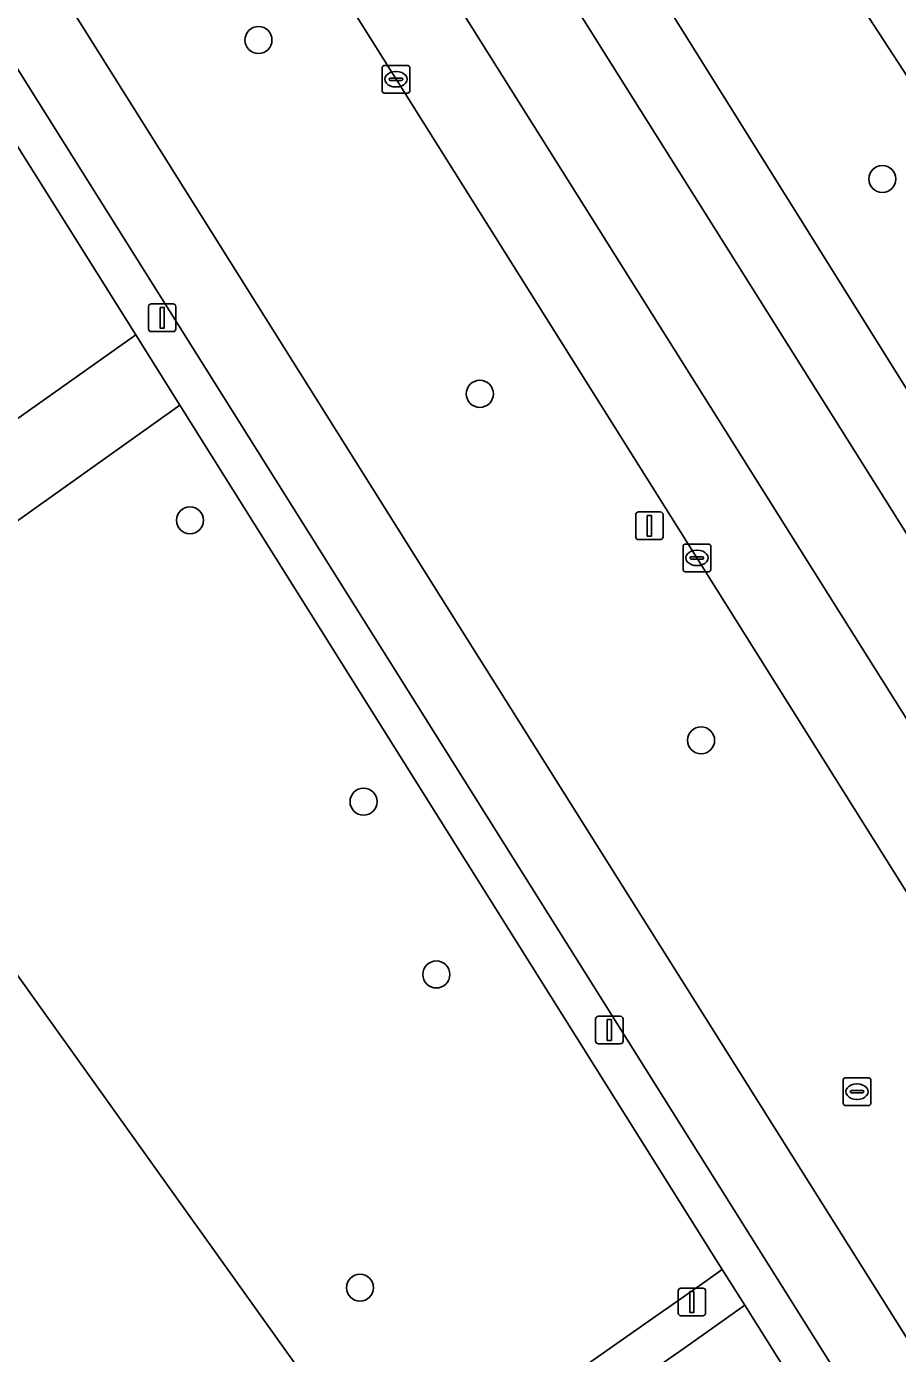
# Model space of a CAD drawing. Extents: x 159352 to 160617, y 385888 to 387323.
# Drawn here: x 160188.29 to 160219.79, y 387039.86 to 387087.87 of the extents above; entities that cross this region are included whole.
import ezdxf

# ---------------------------------------------------------------- set-up
doc = ezdxf.new("R2010")
doc.units = 0
for name, color, linetype in [('IMGEO_Berm_groen', 7, 'Continuous'), ('IMGEO_Boom', 7, 'Continuous'), ('IMGEO_Fietspad_gesloten', 7, 'Continuous'), ('IMGEO_Groenvoorziening', 7, 'Continuous'), ('IMGEO_Kolk', 7, 'Continuous'), ('IMGEO_Lichtmast', 7, 'Continuous'), ('IMGEO_OVBaan_gesloten', 7, 'Continuous'), ('IMGEO_Rijbaan_regionaal_gesloten', 7, 'Continuous'), ('IMGEO_Rioolput', 7, 'Continuous'), ('IMGEO_Voetpad_open', 7, 'Continuous')]:
    doc.layers.add(name, color=color, linetype=linetype)

msp = doc.modelspace()

# ---------------------------------------------------------------- linework, layer by layer
at = {"layer": 'IMGEO_Berm_groen'}
for points in [[(160074.769, 387300.977), (160089.964, 387276.862), (160133.251, 387207.891), (160169.143, 387150.659), (160219.331, 387070.791), (160260.731, 387004.898), (160265.141, 386997.883), (160267.754, 386993.765), (160272.043, 386986.848), (160276.83, 386979.273), (160293.588, 386952.623)], [(160061.354, 387292.644), (160063.17, 387289.774), (160066.811, 387283.933), (160066.963, 387283.69), (160076.235, 387268.952), (160076.381, 387268.72), (160087.304, 387251.405), (160092.639, 387242.947), (160097.876, 387234.64), (160105.041, 387223.274), (160114.358, 387208.818), (160165.191, 387127.841), (160170.83, 387118.868), (160182.845, 387099.748), (160203.016, 387067.649), (160214.358, 387049.6), (160225.591, 387031.723), (160236.977, 387013.604), (160245.966, 386999.301), (160263.313, 386971.696), (160298.755, 386915.152)], [(160201.655, 387085.964), (160191.318, 387102.426), (160179.898, 387120.552), (160170.065, 387136.222), (160159.188, 387153.531), (160137.989, 387187.277), (160133.085, 387195.078)], [(160276.06, 386967.413), (160265.067, 386984.929), (160255.413, 387000.286), (160244.559, 387017.562), (160233.187, 387035.73), (160221.787, 387053.905), (160212.542, 387068.644), (160201.655, 387085.964)]]:
    msp.add_lwpolyline(points, dxfattribs=at)
msp.add_lwpolyline([(160211.452, 387099.432), (160251.528, 387037.888), (160245.555, 387034.087), (160206.551, 387096.473)], close=True, dxfattribs=at)
at = {"layer": 'IMGEO_Boom'}
for centre in [(160196.68, 387087.381), (160219.248, 387082.356), (160204.687, 387074.58), (160194.204, 387070.004), (160212.691, 387062.044), (160200.481, 387059.822), (160203.115, 387053.57), (160200.352, 387042.235)]:
    msp.add_circle(centre, 0.489, dxfattribs=at)
at = {"layer": 'IMGEO_Fietspad_gesloten'}
for points in [[(160298.755, 386915.152), (160263.313, 386971.696), (160245.966, 386999.301), (160236.977, 387013.604), (160225.591, 387031.723), (160214.358, 387049.6), (160203.016, 387067.649), (160182.845, 387099.748), (160170.83, 387118.868), (160165.191, 387127.841), (160114.358, 387208.818), (160105.041, 387223.274), (160097.876, 387234.64), (160092.639, 387242.947), (160087.304, 387251.405), (160076.381, 387268.72), (160076.235, 387268.952), (160066.963, 387283.69), (160066.811, 387283.933), (160063.17, 387289.774), (160061.354, 387292.644), (160059.591, 387295.491), (160055.426, 387293.381)], [(160059.646, 387289.834), (160059.735, 387289.888), (160073.984, 387267.224), (160090.197, 387241.473), (160102.688, 387221.699), (160111.944, 387207.355), (160162.997, 387126.094), (160168.72, 387116.98), (160180.729, 387097.854), (160243.818, 386997.378), (160260.746, 386970.418), (160299.01, 386909.452)]]:
    msp.add_lwpolyline(points, dxfattribs=at)
at = {"layer": 'IMGEO_Groenvoorziening'}
for points in [[(160122.428, 387175.996), (160108.833, 387166.419), (160119.179, 387151.703), (160122.737, 387154.222), (160121.51, 387155.932), (160125.434, 387158.692), (160127.774, 387155.373), (160127.947, 387155.128), (160148.834, 387125.608), (160159.538, 387110.302), (160159.711, 387110.057), (160162.066, 387106.717), (160158.175, 387103.98), (160156.964, 387105.693), (160152.299, 387102.397), (160177.924, 387066.566), (160192.245, 387076.712), (160160.899, 387126.68), (160127.555, 387179.648)], [(160211.452, 387099.432), (160206.551, 387096.473), (160245.555, 387034.087), (160251.528, 387037.888)], [(160193.836, 387074.175), (160180.537, 387064.7), (160187.603, 387054.647), (160187.309, 387054.44), (160201.54, 387034.534), (160211.3, 387041.373), (160211.523, 387041.53), (160212.864, 387042.476), (160213.459, 387042.895)]]:
    msp.add_lwpolyline(points, close=True, dxfattribs=at)
for points in [[(160197.745, 387038.153), (160198.103, 387038.392), (160200.935, 387034.31), (160201.038, 387034.18), (160201.54, 387034.534), (160187.309, 387054.44), (160176.39, 387046.736), (160177.502, 387045.102), (160173.557, 387042.352), (160172.438, 387043.946), (160161.109, 387035.936), (160162.2, 387034.339), (160158.241, 387031.547), (160157.15, 387033.144), (160146.063, 387025.301), (160147.197, 387023.742), (160143.238, 387020.945), (160142.135, 387022.531), (160135.848, 387018.11), (160146.971, 387002.384), (160150.557, 387004.883), (160170.858, 387019.195)], [(160234.625, 387009.151), (160214.268, 387041.603), (160212.113, 387040.07), (160202.214, 387033.155), (160202.989, 387032.062), (160210.012, 387022.158), (160178.592, 387000), (160162.24, 386988.468), (160158.586, 386985.897), (160169.928, 386969.833)]]:
    msp.add_lwpolyline(points, dxfattribs=at)
at = {"layer": 'IMGEO_Kolk'}
for p, q in [((160201.154, 387085.538), (160201.154, 387086.39)), ((160201.229, 387086.464), (160202.081, 387086.464)), ((160202.155, 387086.39), (160202.155, 387085.538)), ((160201.413, 387085.958), (160201.413, 387085.97)), ((160201.851, 387085.921), (160201.453, 387085.921)), ((160201.456, 387086.007), (160201.854, 387086.007)), ((160201.642, 387086.244), (160201.667, 387086.244)), ((160201.897, 387085.97), (160201.897, 387085.958)), ((160202.081, 387085.464), (160201.229, 387085.464)), ((160201.665, 387085.684), (160201.64, 387085.684)), ((160212.041, 387068.218), (160212.041, 387069.07)), ((160212.116, 387069.144), (160212.968, 387069.144)), ((160213.042, 387069.07), (160213.042, 387068.218)), ((160212.3, 387068.638), (160212.3, 387068.65)), ((160212.738, 387068.601), (160212.34, 387068.601)), ((160212.343, 387068.687), (160212.741, 387068.687)), ((160212.529, 387068.924), (160212.554, 387068.924)), ((160212.784, 387068.65), (160212.784, 387068.638)), ((160212.968, 387068.144), (160212.116, 387068.144)), ((160212.552, 387068.364), (160212.527, 387068.364))]:
    msp.add_line(p, q, dxfattribs=at)
for points in [[(160201.154, 387085.538), (160201.154, 387086.39)], [(160201.229, 387086.464), (160202.081, 387086.464)], [(160202.155, 387086.39), (160202.155, 387085.538)], [(160202.081, 387085.464), (160201.229, 387085.464)], [(160212.041, 387068.218), (160212.041, 387069.07)], [(160212.116, 387069.144), (160212.968, 387069.144)], [(160213.042, 387069.07), (160213.042, 387068.218)], [(160212.968, 387068.144), (160212.116, 387068.144)]]:
    msp.add_lwpolyline(points, dxfattribs=at)
for centre, radius, start, end in [((160201.231, 387086.388), 0.0765, 91.552, 178.448), ((160201.231, 387086.388), 0.0765, 91.552, 178.448), ((160202.079, 387086.388), 0.0765, 1.552, 88.448), ((160202.079, 387086.388), 0.0765, 1.552, 88.448), ((160201.453, 387085.967), 0.0403, 85.8775, 175.7526), ((160201.45, 387085.957), 0.0366, 178.938, 274.7102), ((160201.854, 387085.964), 0.043, 264.8664, 352.4533), ((160201.858, 387085.969), 0.0386, 1.7309, 96.639), ((160201.231, 387085.54), 0.0765, 181.552, 268.448), ((160201.231, 387085.54), 0.0765, 181.552, 268.448), ((160202.079, 387085.54), 0.0765, 271.552, 358.448), ((160202.079, 387085.54), 0.0765, 271.552, 358.448), ((160212.118, 387069.068), 0.0765, 91.552, 178.448), ((160212.118, 387069.068), 0.0765, 91.552, 178.448), ((160212.966, 387069.068), 0.0765, 1.552, 88.448), ((160212.966, 387069.068), 0.0765, 1.552, 88.448), ((160212.34, 387068.647), 0.0403, 85.8775, 175.7526), ((160212.337, 387068.637), 0.0366, 178.938, 274.7102), ((160212.741, 387068.644), 0.043, 264.8664, 352.4533), ((160212.745, 387068.649), 0.0386, 1.7309, 96.639), ((160212.118, 387068.22), 0.0765, 181.552, 268.448), ((160212.118, 387068.22), 0.0765, 181.552, 268.448), ((160212.966, 387068.22), 0.0765, 271.552, 358.448), ((160212.966, 387068.22), 0.0765, 271.552, 358.448)]:
    msp.add_arc(centre, radius, start, end, dxfattribs=at)
for centre, major_axis, ratio, start_param, end_param in [((160201.641, 387085.964), (-0.387, 0.002), 0.722429, 4.712389, 7.853982), ((160201.666, 387085.964), (-0.39, 0.002), 0.717154, 1.570796, 4.712389), ((160212.528, 387068.644), (-0.387, 0.002), 0.722429, 4.712389, 7.853982), ((160212.553, 387068.644), (-0.39, 0.002), 0.717154, 1.570796, 4.712389)]:
    msp.add_ellipse(centre, major_axis=major_axis, ratio=ratio, start_param=start_param, end_param=end_param, dxfattribs=at)
at = {"layer": 'IMGEO_Lichtmast'}
for p, q in [((160192.702, 387076.934), (160192.702, 387077.734)), ((160192.702, 387077.734), (160192.702, 387076.934)), ((160192.802, 387077.834), (160193.592, 387077.834)), ((160193.592, 387077.834), (160192.802, 387077.834)), ((160193.692, 387077.734), (160193.692, 387076.934)), ((160193.692, 387076.934), (160193.692, 387077.734)), ((160193.592, 387076.834), (160192.802, 387076.834)), ((160192.802, 387076.834), (160193.592, 387076.834)), ((160210.326, 387069.407), (160210.326, 387070.207)), ((160210.326, 387070.207), (160210.326, 387069.407)), ((160210.426, 387070.307), (160211.216, 387070.307)), ((160211.216, 387070.307), (160210.426, 387070.307)), ((160211.316, 387070.207), (160211.316, 387069.407)), ((160211.316, 387069.407), (160211.316, 387070.207)), ((160211.216, 387069.307), (160210.426, 387069.307)), ((160210.426, 387069.307), (160211.216, 387069.307)), ((160208.877, 387051.16), (160208.877, 387051.96)), ((160208.877, 387051.96), (160208.877, 387051.16)), ((160208.977, 387052.06), (160209.767, 387052.06)), ((160209.767, 387052.06), (160208.977, 387052.06)), ((160209.867, 387051.96), (160209.867, 387051.16)), ((160209.867, 387051.16), (160209.867, 387051.96)), ((160209.767, 387051.06), (160208.977, 387051.06)), ((160208.977, 387051.06), (160209.767, 387051.06)), ((160211.963, 387042.219), (160212.753, 387042.219)), ((160212.753, 387042.219), (160211.963, 387042.219)), ((160211.863, 387041.319), (160211.863, 387042.119)), ((160211.863, 387042.119), (160211.863, 387041.319)), ((160212.853, 387042.119), (160212.853, 387041.319)), ((160212.853, 387041.319), (160212.853, 387042.119)), ((160212.753, 387041.219), (160211.963, 387041.219)), ((160211.963, 387041.219), (160212.753, 387041.219))]:
    msp.add_line(p, q, dxfattribs=at)
for points in [[(160193.122, 387077.709), (160193.272, 387077.709), (160193.272, 387076.959), (160193.122, 387076.959), (160193.122, 387077.709)], [(160210.746, 387070.182), (160210.896, 387070.182), (160210.896, 387069.432), (160210.746, 387069.432), (160210.746, 387070.182)], [(160209.297, 387051.935), (160209.447, 387051.935), (160209.447, 387051.185), (160209.297, 387051.185), (160209.297, 387051.935)], [(160212.283, 387042.094), (160212.433, 387042.094), (160212.433, 387041.344), (160212.283, 387041.344), (160212.283, 387042.094)]]:
    msp.add_lwpolyline(points, dxfattribs=at)
for centre, start, end in [((160192.802, 387077.734), 90, 180), ((160192.802, 387077.734), 90, 180), ((160193.592, 387077.734), 0, 90), ((160193.592, 387077.734), 360, 90), ((160192.802, 387076.934), 180, 270), ((160192.802, 387076.934), 180, 270), ((160193.592, 387076.934), 270, 0), ((160193.592, 387076.934), 270, 0), ((160210.426, 387070.207), 90, 180), ((160210.426, 387070.207), 90, 180), ((160211.216, 387070.207), 0, 90), ((160211.216, 387070.207), 360, 90), ((160210.426, 387069.407), 180, 270), ((160210.426, 387069.407), 180, 270), ((160211.216, 387069.407), 270, 0), ((160211.216, 387069.407), 270, 0), ((160208.977, 387051.96), 90, 180), ((160208.977, 387051.96), 90, 180), ((160209.767, 387051.96), 0, 90), ((160209.767, 387051.96), 360, 90), ((160208.977, 387051.16), 180, 270), ((160208.977, 387051.16), 180, 270), ((160209.767, 387051.16), 270, 0), ((160209.767, 387051.16), 270, 0), ((160211.963, 387042.119), 90, 180), ((160211.963, 387042.119), 90, 180), ((160212.753, 387042.119), 0, 90), ((160212.753, 387042.119), 360, 90), ((160211.963, 387041.319), 180, 270), ((160211.963, 387041.319), 180, 270), ((160212.753, 387041.319), 270, 0), ((160212.753, 387041.319), 270, 0)]:
    msp.add_arc(centre, 0.1, start, end, dxfattribs=at)
at = {"layer": 'IMGEO_OVBaan_gesloten'}
for points in [[(160169.143, 387150.659), (160133.251, 387207.891), (160089.964, 387276.862), (160074.769, 387300.977), (160072.922, 387303.876), (160070.064, 387302.083), (160071.697, 387299.486), (160087.296, 387274.72), (160087.318, 387274.685), (160127.975, 387209.886), (160130.381, 387206.055), (160130.274, 387205.979), (160166.004, 387148.947), (160216.284, 387068.925), (160257.803, 387002.881), (160262.089, 386996.041), (160264.619, 386991.885), (160290.584, 386950.642), (160291.841, 386948.664), (160292.971, 386946.889), (160295.557, 386943.025), (160320.751, 386905.815), (160328.357, 386894.581), (160330.901, 386890.869)], [(160293.588, 386952.623), (160276.83, 386979.273), (160272.043, 386986.848), (160267.754, 386993.765), (160265.141, 386997.883), (160260.731, 387004.898), (160219.331, 387070.791), (160169.143, 387150.659)]]:
    msp.add_lwpolyline(points, dxfattribs=at)
at = {"layer": 'IMGEO_Rijbaan_regionaal_gesloten'}
for points in [[(160330.901, 386890.869), (160328.357, 386894.581), (160320.751, 386905.815), (160295.557, 386943.025), (160292.971, 386946.889), (160291.841, 386948.664), (160290.584, 386950.642), (160264.619, 386991.885), (160262.089, 386996.041), (160257.803, 387002.881), (160216.284, 387068.925), (160166.004, 387148.947), (160130.274, 387205.979), (160129.989, 387205.796), (160128.804, 387206.753)], [(160133.085, 387195.078), (160137.989, 387187.277), (160159.188, 387153.531), (160170.065, 387136.222), (160179.898, 387120.552), (160191.318, 387102.426), (160201.655, 387085.964), (160212.542, 387068.644), (160221.787, 387053.905), (160233.187, 387035.73), (160244.559, 387017.562), (160255.413, 387000.286), (160265.067, 386984.929), (160276.06, 386967.413)]]:
    msp.add_lwpolyline(points, dxfattribs=at)
at = {"layer": 'IMGEO_Rioolput'}
for p, q in [((160217.831, 387048.902), (160217.831, 387049.754)), ((160217.906, 387049.828), (160218.758, 387049.828)), ((160218.133, 387049.371), (160218.531, 387049.371)), ((160218.319, 387049.608), (160218.344, 387049.608)), ((160218.832, 387049.754), (160218.832, 387048.902)), ((160218.09, 387049.322), (160218.09, 387049.334)), ((160218.528, 387049.285), (160218.13, 387049.285)), ((160218.342, 387049.048), (160218.317, 387049.048)), ((160218.574, 387049.334), (160218.574, 387049.322)), ((160218.758, 387048.828), (160217.906, 387048.828))]:
    msp.add_line(p, q, dxfattribs=at)
for points in [[(160217.831, 387048.902), (160217.831, 387049.754)], [(160217.906, 387049.828), (160218.758, 387049.828)], [(160218.832, 387049.754), (160218.832, 387048.902)], [(160218.758, 387048.828), (160217.906, 387048.828)]]:
    msp.add_lwpolyline(points, dxfattribs=at)
for centre, radius, start, end in [((160217.908, 387049.752), 0.0765, 91.552, 178.448), ((160217.908, 387049.752), 0.0765, 91.552, 178.448), ((160218.13, 387049.331), 0.0403, 85.8775, 175.7526), ((160218.535, 387049.333), 0.0386, 1.7309, 96.639), ((160218.756, 387049.752), 0.0765, 1.552, 88.448), ((160218.756, 387049.752), 0.0765, 1.552, 88.448), ((160217.908, 387048.904), 0.0765, 181.552, 268.448), ((160217.908, 387048.904), 0.0765, 181.552, 268.448), ((160218.127, 387049.321), 0.0366, 178.938, 274.7102), ((160218.531, 387049.328), 0.043, 264.8664, 352.4533), ((160218.756, 387048.904), 0.0765, 271.552, 358.448), ((160218.756, 387048.904), 0.0765, 271.552, 358.448)]:
    msp.add_arc(centre, radius, start, end, dxfattribs=at)
for centre, major_axis, ratio, start_param, end_param in [((160218.318, 387049.328), (-0.387, 0.002), 0.722429, 4.712389, 7.853982), ((160218.343, 387049.328), (-0.39, 0.002), 0.717154, 1.570796, 4.712389)]:
    msp.add_ellipse(centre, major_axis=major_axis, ratio=ratio, start_param=start_param, end_param=end_param, dxfattribs=at)
at = {"layer": 'IMGEO_Voetpad_open'}
for points in [[(160260.746, 386970.418), (160243.818, 386997.378), (160180.729, 387097.854), (160168.72, 387116.98), (160162.997, 387126.094), (160111.944, 387207.355), (160102.688, 387221.699), (160090.197, 387241.473), (160073.984, 387267.224), (160059.735, 387289.888), (160059.646, 387289.834)], [(160160.899, 387126.68), (160192.245, 387076.712), (160193.836, 387074.175), (160213.459, 387042.895), (160214.268, 387041.603), (160234.625, 387009.151), (160235.959, 387007.001), (160253.821, 386978.647), (160254.729, 386977.189), (160269.864, 386953.076)]]:
    msp.add_lwpolyline(points, dxfattribs=at)
for points in [[(160193.836, 387074.175), (160192.245, 387076.712), (160177.924, 387066.566), (160177.199, 387066.053), (160178.859, 387063.651), (160180.537, 387064.7)], [(160212.113, 387040.07), (160214.268, 387041.603), (160213.459, 387042.895), (160212.864, 387042.476), (160211.523, 387041.53), (160211.3, 387041.373), (160201.54, 387034.534), (160201.038, 387034.18), (160200.935, 387034.31), (160200.115, 387033.743), (160201.884, 387031.282), (160202.989, 387032.062), (160202.214, 387033.155)]]:
    msp.add_lwpolyline(points, close=True, dxfattribs=at)

doc.saveas('drawing.dxf')
